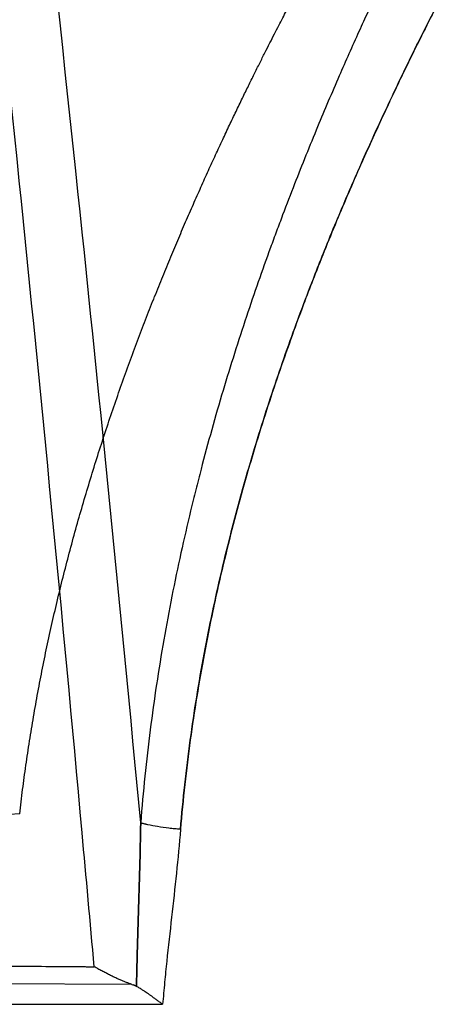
# Model space of a CAD drawing. Header units: millimetres. Extents: x 0 to 297, y 0 to 210.
# Tile 297 of 446: x 141.917 to 142.091, y 160.702 to 161.094. Entities that reach past the tile are written whole.
import ezdxf

# ---------------------------------------------------------------- set-up
doc = ezdxf.new("R2010")
doc.units = ezdxf.units.MM
doc.header["$LTSCALE"] = 16.335
doc.layers.add('INTFCLR_144815', color=7, linetype='CONTINUOUS')

msp = doc.modelspace()

# ---------------------------------------------------------------- linework, layer by layer
at = {"layer": 'INTFCLR_144815', "color": 9, "linetype": 'Continuous'}
for p, q in [((141.96196, 160.70972), (141.72077, 160.71044)), ((141.72089, 160.70179), (141.97423, 160.70179))]:
    msp.add_line(p, q, dxfattribs=at)
at = {"layer": 'INTFCLR_144815', "color": 6, "linetype": 'Continuous'}
for p, q in [((141.96196, 160.70972), (141.96326, 160.70922)), ((141.96382, 160.70893), (141.96264, 160.70948))]:
    msp.add_line(p, q, dxfattribs=at)
msp.add_arc((143.96307, 125.11653), 35.71975, 93.28324, 93.493955, dxfattribs=at)
at = {"layer": 'INTFCLR_144815', "color": 9, "linetype": 'Continuous'}
for centre, radius, start, end in [((142.59273, 160.65088), 0.62059, 174.47915, 175.29508), ((142.59082, 160.65106), 0.61867, 174.47851, 175.29695)]:
    msp.add_arc(centre, radius, start, end, dxfattribs=at)
for points, knots in [([(141.96549, 160.77407), (141.95737, 160.86067), (141.93837, 161.05219), (141.90564, 161.34246), (141.86751, 161.63636), (141.83943, 161.82515), (141.82503, 161.91521)], [0, 0, 0, 0, 0.226896, 0.502094, 0.762044, 1, 1, 1, 1]), ([(141.94698, 160.71675), (141.9454, 160.73455), (141.93603, 160.83895), (141.91702, 161.0367), (141.89754, 161.21645), (141.88675, 161.30967)], [0, 0, 0, 0, 0.089951, 0.527612, 1, 1, 1, 1]), ([(142.07211, 161.13113), (142.07096, 161.1288), (142.06846, 161.12366), (142.06412, 161.11463), (142.05986, 161.10559), (142.05638, 161.09809), (142.05412, 161.09315), (142.05028, 161.08468), (142.0441, 161.07076), (142.03552, 161.05056), (142.02807, 161.03208), (142.02272, 161.01818), (142.01956, 161.00972), (142.01462, 160.99629), (142.00727, 160.97522), (141.99796, 160.94579), (141.99149, 160.9227), (141.98739, 160.90668), (141.98467, 160.89558), (141.9801, 160.87574), (141.97437, 160.84671), (141.96895, 160.81085), (141.96645, 160.78647), (141.96549, 160.77407)], [0, 0, 0, 0, 0.020735, 0.045777, 0.080118, 0.10074, 0.111916, 0.12363, 0.175136, 0.233767, 0.299281, 0.334598, 0.352899, 0.371554, 0.449149, 0.531438, 0.618474, 0.640999, 0.66381, 0.709908, 0.803931, 0.900534, 1, 1, 1, 1]), ([(141.98134, 160.7715), (141.98233, 160.78339), (141.9849, 160.80686), (141.98961, 160.83582), (141.99356, 160.85566), (141.99599, 160.86679), (141.99968, 160.88293), (142.00571, 160.90629), (142.01469, 160.9362), (142.02273, 160.95997), (142.02857, 160.97597), (142.03188, 160.98475), (142.03666, 160.99716), (142.04373, 161.01466), (142.05313, 161.03645), (142.06004, 161.05166), (142.06444, 161.06107), (142.0671, 161.06671), (142.07134, 161.07554), (142.07678, 161.08666), (142.0814, 161.09579), (142.08405, 161.101), (142.08543, 161.10368), (142.08731, 161.10733), (142.08885, 161.11029), (142.09171, 161.11575), (142.08565, 161.10415), (142.08268, 161.09832), (142.07781, 161.08869), (142.07434, 161.08167), (142.07202, 161.07692), (142.06809, 161.06882), (142.06178, 161.05549), (142.05299, 161.03616), (142.04537, 161.01846), (142.0399, 161.00515), (142.03666, 160.99705), (142.03162, 160.98419), (142.0241, 160.96403), (142.01458, 160.93587), (142.00795, 160.91376), (142.00376, 160.89841), (142.00097, 160.88779), (141.9963, 160.86881), (141.99044, 160.84103), (141.98489, 160.80671), (141.9823, 160.78336), (141.98134, 160.7715)], [0, 0, 0, 0, 0.049567, 0.097979, 0.121795, 0.133596, 0.145262, 0.190554, 0.233759, 0.274934, 0.294756, 0.304447, 0.313941, 0.34996, 0.382836, 0.41247, 0.419342, 0.425952, 0.438382, 0.460037, 0.477319, 0.48093, 0.484253, 0.489945, 0.497512, 0.5, 0.510442, 0.52305, 0.540334, 0.55071, 0.55633, 0.56222, 0.588106, 0.617553, 0.650423, 0.668129, 0.6773, 0.686645, 0.725489, 0.76663, 0.810087, 0.821324, 0.832701, 0.85568, 0.902505, 0.950562, 1, 1, 1, 1]), ([(141.98134, 160.7715), (141.98233, 160.78339), (141.9849, 160.80686), (141.98961, 160.83582), (141.99356, 160.85566), (141.99599, 160.86679), (141.99968, 160.88293), (142.00571, 160.90629), (142.01469, 160.9362), (142.02273, 160.95997), (142.02857, 160.97597), (142.03188, 160.98475), (142.03666, 160.99716), (142.04373, 161.01466), (142.05313, 161.03645), (142.06004, 161.05166), (142.06444, 161.06107), (142.0671, 161.06671), (142.07134, 161.07554), (142.07678, 161.08666), (142.0814, 161.09579), (142.08405, 161.101), (142.08543, 161.10368), (142.08731, 161.10733), (142.08885, 161.11029), (142.09171, 161.11575), (142.08565, 161.10415), (142.08268, 161.09832), (142.07781, 161.08869), (142.07434, 161.08167), (142.07202, 161.07692), (142.06809, 161.06882), (142.06178, 161.05549), (142.05299, 161.03616), (142.04537, 161.01846), (142.0399, 161.00515), (142.03666, 160.99705), (142.03162, 160.98419), (142.0241, 160.96403), (142.01458, 160.93587), (142.00795, 160.91376), (142.00376, 160.89841), (142.00097, 160.88779), (141.9963, 160.86881), (141.99044, 160.84103), (141.98489, 160.80671), (141.9823, 160.78336), (141.98134, 160.7715)], [0, 0, 0, 0, 0.049567, 0.097979, 0.121795, 0.133596, 0.145262, 0.190554, 0.233759, 0.274934, 0.294756, 0.304447, 0.313941, 0.34996, 0.382836, 0.41247, 0.419342, 0.425952, 0.438382, 0.460037, 0.477319, 0.48093, 0.484253, 0.489945, 0.497512, 0.5, 0.510442, 0.52305, 0.540334, 0.55071, 0.55633, 0.56222, 0.588106, 0.617553, 0.650423, 0.668129, 0.6773, 0.686645, 0.725489, 0.76663, 0.810087, 0.821324, 0.832701, 0.85568, 0.902505, 0.950562, 1, 1, 1, 1]), ([(141.96549, 160.77407), (141.96535, 160.76213), (141.96478, 160.74418), (141.96412, 160.72247), (141.96388, 160.7127), (141.96381, 160.70893)], [0, 0, 0, 0, 0.550016, 0.826613, 1, 1, 1, 1]), ([(141.96381, 160.70893), (141.96388, 160.71268), (141.96412, 160.72244), (141.96478, 160.74415), (141.96535, 160.76211), (141.96549, 160.77407)], [0, 0, 0, 0, 0.172715, 0.449151, 1, 1, 1, 1]), ([(141.98134, 160.7715), (141.97979, 160.77161), (141.97673, 160.7719), (141.97239, 160.77249), (141.96865, 160.77318), (141.96642, 160.77376), (141.96549, 160.77407)], [0, 0, 0, 0, 0.289988, 0.572385, 0.816521, 1, 1, 1, 1]), ([(141.98134, 160.7715), (141.98057, 160.77155), (141.97902, 160.77168), (141.97597, 160.772), (141.97239, 160.77249), (141.96909, 160.7731), (141.96686, 160.77365), (141.96592, 160.77393), (141.96549, 160.77407)], [0, 0, 0, 0, 0.144025, 0.289982, 0.57236, 0.81648, 0.916609, 1, 1, 1, 1]), ([(141.98134, 160.7715), (141.98036, 160.75979), (141.97845, 160.74227), (141.97617, 160.72199), (141.97528, 160.71337), (141.97502, 160.71059)], [0, 0, 0, 0, 0.57538, 0.863322, 1, 1, 1, 1]), ([(141.70787, 160.71809), (141.71218, 160.71808), (141.75454, 160.71795), (141.83424, 160.71759), (141.90964, 160.71707), (141.94698, 160.71675)], [0, 0, 0, 0, 0.054066, 0.53147, 1, 1, 1, 1]), ([(141.72486, 160.71804), (141.76463, 160.7179), (141.83867, 160.71757), (141.91271, 160.71704), (141.94698, 160.71675)], [0, 0, 0, 0, 0.537081, 1, 1, 1, 1])]:
    msp.add_open_spline(points, degree=3, knots=knots, dxfattribs=at)
at = {"layer": 'INTFCLR_144815', "color": 6, "linetype": 'Continuous'}
for points, knots in [([(141.91733, 160.77765), (141.9177, 160.78087), (141.91847, 160.78732), (141.91978, 160.797), (141.92123, 160.80668), (141.92282, 160.81636), (141.92455, 160.82605), (141.92641, 160.83573), (141.92841, 160.84541), (141.93054, 160.85507), (141.9328, 160.8647), (141.93518, 160.87431), (141.93769, 160.88388), (141.9403, 160.89339), (141.94302, 160.90284), (141.94583, 160.91222), (141.94873, 160.9215), (141.95172, 160.93067), (141.95476, 160.93973), (141.95787, 160.94864), (141.96102, 160.95741), (141.96421, 160.966), (141.96741, 160.97442), (141.97062, 160.98264), (141.97383, 160.99065), (141.97703, 160.99845), (141.9802, 161.00601), (141.98333, 161.01333), (141.98641, 161.02041), (141.98944, 161.02723), (141.99239, 161.03379), (141.99528, 161.04008), (141.99808, 161.04611), (142.00079, 161.05187), (142.00341, 161.05736), (142.00592, 161.06258), (142.00833, 161.06752), (142.01064, 161.07219), (142.01283, 161.0766), (142.0149, 161.08074), (142.01686, 161.08461), (142.01869, 161.08821), (142.02041, 161.09156), (142.022, 161.09464), (142.02346, 161.09747), (142.02481, 161.10004), (142.02602, 161.10236), (142.02711, 161.10443), (142.02807, 161.10626), (142.0289, 161.10783), (142.02961, 161.10916), (142.03038, 161.11061), (142.03091, 161.11161), (142.03125, 161.11225)], [0, 0, 0, 0, 0.027362, 0.054806, 0.082331, 0.109931, 0.137603, 0.165338, 0.193127, 0.220954, 0.248802, 0.276647, 0.304465, 0.332222, 0.359888, 0.387422, 0.414783, 0.441927, 0.468808, 0.495377, 0.521585, 0.547384, 0.572725, 0.597562, 0.621851, 0.645549, 0.668619, 0.691026, 0.712737, 0.733727, 0.753972, 0.773451, 0.792149, 0.810053, 0.827153, 0.843441, 0.858913, 0.873565, 0.887398, 0.900411, 0.912607, 0.923987, 0.934556, 0.944316, 0.953274, 0.961433, 0.968798, 0.975373, 0.981163, 0.986173, 0.990405, 0.993863, 1, 1, 1, 1]), ([(141.96196, 160.70972), (141.96162, 160.70983), (141.96089, 160.71008), (141.95976, 160.71049), (141.95854, 160.71098), (141.95726, 160.71152), (141.95592, 160.71211), (141.95452, 160.71277), (141.95307, 160.71349), (141.95156, 160.71426), (141.95003, 160.71508), (141.9485, 160.71592), (141.94748, 160.71648), (141.94698, 160.71675)], [0, 0, 0, 0, 0.065907, 0.138915, 0.218169, 0.302589, 0.3912, 0.483642, 0.581311, 0.684469, 0.790406, 0.896175, 1, 1, 1, 1]), ([(141.97423, 160.70179), (141.97382, 160.70209), (141.97305, 160.70266), (141.97193, 160.70348), (141.97089, 160.70424), (141.96992, 160.70494), (141.9687, 160.7058), (141.96748, 160.70664), (141.96617, 160.70751), (141.96504, 160.70822), (141.96424, 160.7087), (141.96382, 160.70893)], [0, 0, 0, 0, 0.120737, 0.2285, 0.329145, 0.42706, 0.512098, 0.68232, 0.779412, 0.885323, 1, 1, 1, 1])]:
    msp.add_open_spline(points, degree=3, knots=knots, dxfattribs=at)

doc.saveas('drawing.dxf')
